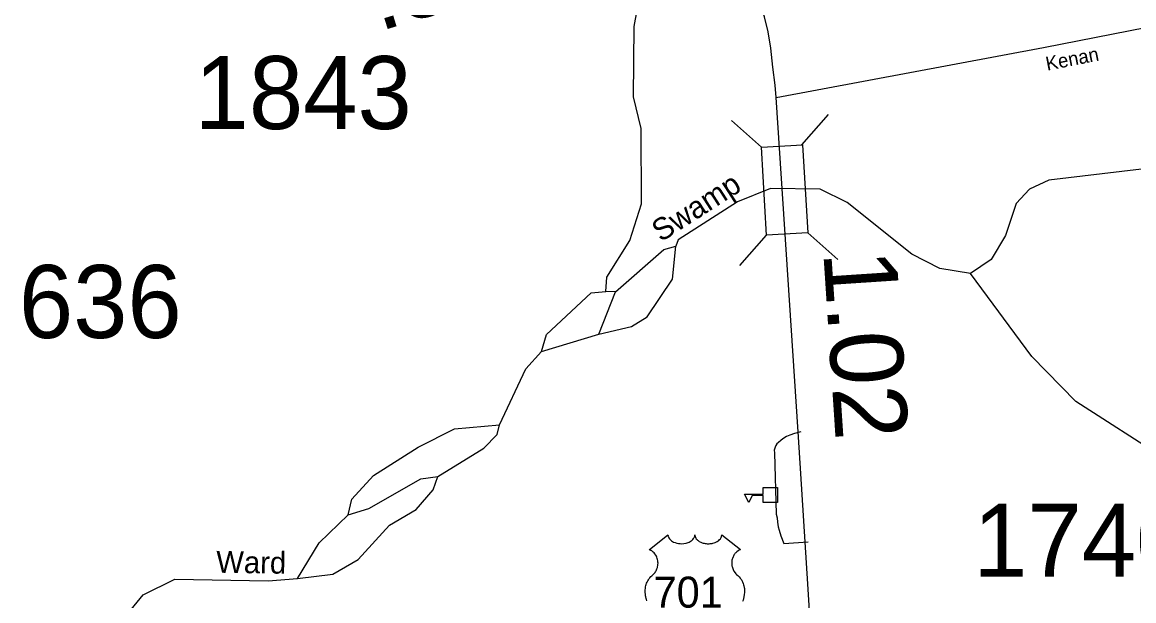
# Model space of a CAD drawing. Extents: x 2093524 to 2270757, y 289120 to 570408.
# Drawn here: x 2195392 to 2203005, y 520170 to 524133 of the extents above; entities that cross this region are included whole.
import ezdxf

# ---------------------------------------------------------------- set-up
doc = ezdxf.new("R2010")
doc.units = 0
for name, color, linetype in [('Exist Cultural Educational Facility High CELL', 7, 'Continuous'), ('Exist Hydrographic Creek Single Shore', 7, 'Continuous'), ('Exist Hydrographic Misc Water Feature', 7, 'Continuous'), ('Exist Hydrographic Swamp Label', 7, 'Continuous'), ('Exist Road Non-System Type 51', 7, 'Continuous'), ('Exist Road Primary US Attributed', 7, 'Continuous'), ('Exist Road Primary US Mileage Hundredths English Label', 7, 'Continuous'), ('Exist Road Primary US Shield CELL', 7, 'Continuous'), ('Exist Road Primary US Shield Number Label', 7, 'Continuous'), ('Exist Road Primary US Structure Standard Bridge CELL', 7, 'Continuous'), ('Exist Road Secondary Mileage Hundredths English Label', 7, 'Continuous'), ('Exist Road Secondary Type 51 Attributed', 7, 'Continuous'), ('Exist Road Secondary Type 51 Label', 7, 'Continuous'), ('Exist Road Secondary Type 51 Number Label', 7, 'Continuous')]:
    doc.layers.add(name, color=color, linetype=linetype)

msp = doc.modelspace()

# ---------------------------------------------------------------- linework, layer by layer
at = {"layer": 'Exist Cultural Educational Facility High CELL'}
msp.add_lwpolyline([(2200565, 520843.6), (2200467.1, 520844), (2200467.3, 520890), (2200392.2, 520890.3), (2200367.8, 520843.3), (2200338.8, 520900.1), (2200467.3, 520899.6), (2200467.5, 520945.7), (2200565.4, 520945.3)], close=True, dxfattribs=at)
at = {"layer": 'Exist Hydrographic Creek Single Shore'}
msp.add_line((2199454.9, 522286.5), (2199388.9, 522287.9), dxfattribs=at)
for points in [[(2199388.9, 522287.9), (2199395.8, 522386.1), (2199552.9, 522638.7), (2199633.9, 522889.7), (2199630.8, 523404.7), (2199578.7, 523622.2), (2199583.9, 524104.3), (2199623.8, 524329.9), (2199886.7, 524964.2), (2200240.8, 525449), (2201106.8, 526740.4)], [(2203288.9, 523154), (2202423.8, 523050), (2202291, 522990.4), (2202199.9, 522890.5), (2202125.9, 522672.3), (2202027.9, 522507), (2201886.8, 522411.4)], [(2201886.8, 522411.4), (2201677.8, 522445.1), (2201485.9, 522544.1), (2201041.8, 522897.5), (2200857.8, 522989.7), (2200516.8, 522993.3), (2200291.9, 522902.7), (2199885.9, 522641.9), (2199869.9, 522599.6)], [(2199454.9, 522286.5), (2199786.9, 522575), (2199869.9, 522599.6)], [(2207957, 515391.4), (2207849.9, 517646.9), (2207825.1, 517680.2), (2207633, 517753), (2207491.1, 517854.3), (2207330.9, 518011.6), (2207170, 518526.6), (2206643, 518829.1), (2206425, 519036.8), (2206273.1, 519295.7), (2206029.9, 519517.1), (2205544.9, 519805.6), (2205209.9, 520055.1), (2204431.9, 520464.4), (2204055.8, 520711.4), (2203227.8, 521138), (2202608.8, 521534.2), (2202306.9, 521842.1), (2201886.8, 522411.4)], [(2198949.8, 521876.8), (2198982.8, 521994.2), (2199288.8, 522280), (2199388.9, 522287.9)], [(2198661.7, 521374.2), (2198841.8, 521757.6), (2198949.8, 521876.8)], [(2198239.7, 521021.9), (2198554.7, 521215.6), (2198645.7, 521308.9), (2198661.7, 521374.2)], [(2197277.8, 520322.8), (2197518.8, 520350.8), (2197693.7, 520452.3), (2197908.8, 520687.4), (2198090.9, 520795.2), (2198206.7, 520930.7), (2198239.7, 521021.9)], [(2195501.7, 519302.4), (2195750.8, 519471.2), (2195891.7, 519648.8), (2196088.7, 520048.3), (2196220.8, 520209.7), (2196436.7, 520316.8), (2197077.7, 520307.3), (2197277.8, 520322.8)]]:
    msp.add_lwpolyline(points, dxfattribs=at)
at = {"layer": 'Exist Hydrographic Misc Water Feature'}
for p, q in [((2199340.9, 521996.9), (2199454.9, 522286.5)), ((2198949.8, 521876.8), (2199340.9, 521996.9))]:
    msp.add_line(p, q, dxfattribs=at)
for points in [[(2199340.9, 521996.9), (2199564.8, 522048.1), (2199672.8, 522114.8), (2199845.9, 522373.8), (2199869.9, 522599.6)], [(2197624.8, 520758.7), (2197648.8, 520866.5), (2197797.9, 521027.5), (2198104.8, 521221.4), (2198353.7, 521347.6), (2198661.7, 521374.2)], [(2197624.8, 520758.7), (2197765.9, 520801.8), (2198122.9, 521004.5), (2198239.7, 521021.9)], [(2197277.8, 520322.8), (2197425.7, 520565.9), (2197624.8, 520758.7)]]:
    msp.add_lwpolyline(points, dxfattribs=at)
at = {"layer": 'Exist Road Non-System Type 51'}
msp.add_line((2200608.4, 520561.2), (2200774.2, 520572.3), dxfattribs=at)
msp.add_lwpolyline([(2200725.1, 521327.7), (2200680.9, 521315.2), (2200649.2, 521305), (2200627.4, 521294.9), (2200601.5, 521278.7), (2200587.5, 521268.5), (2200571.5, 521254.4), (2200561.8, 521244.4), (2200553.7, 521234.4), (2200549.8, 521222.4), (2200541.9, 521202.5), (2200544.1, 521182.5), (2200557, 520762.7), (2200563.1, 520738.6), (2200565.4, 520708.7), (2200569.7, 520676.8), (2200577.7, 520652.7), (2200588.1, 520614.8), (2200608.4, 520561.2)], dxfattribs=at)
at = {"layer": 'Exist Road Primary US Attributed'}
for points in [[(2200556.1, 523618.4), (2200549.1, 523701), (2200533, 523824.6), (2200520.2, 523956.2), (2200502, 524068.1), (2200476.7, 524169), (2200439.4, 524281.6), (2200366.3, 524537.5), (2200299.8, 524701.3), (2199915.4, 525675.6)], [(2200907.9, 518232.6), (2200891.5, 518488.8), (2200854.7, 519017.7), (2200821.8, 519534.3), (2200806.6, 519736.7), (2200793.7, 519957), (2200767.4, 520357.4), (2200721.3, 521113.4), (2200706, 521326.9), (2200556.1, 523618.4)]]:
    msp.add_lwpolyline(points, dxfattribs=at)
at = {"layer": 'Exist Road Primary US Shield CELL'}
msp.add_lwpolyline([(2199670.5, 520168.4), (2199667.4, 520178.2), (2199665.6, 520184.6), (2199663.2, 520195.6), (2199661.7, 520203.4), (2199660.3, 520214.1), (2199659.5, 520225.4), (2199659.3, 520235.8), (2199659.6, 520244.5), (2199660.6, 520254.6), (2199662.3, 520265.3), (2199664.4, 520274.5), (2199666.2, 520281.1), (2199668.9, 520289.2), (2199672.6, 520298.1), (2199676.8, 520306.6), (2199680.9, 520313.7), (2199686, 520321.3), (2199691, 520327.7), (2199697.5, 520334.9), (2199704.4, 520341.4), (2199710.6, 520346.5), (2199718.1, 520353.8), (2199722, 520358.2), (2199726.6, 520364.3), (2199730.4, 520370), (2199733.3, 520375.1), (2199737.2, 520382.6), (2199739.6, 520388.3), (2199742.5, 520396.9), (2199744, 520403), (2199745.5, 520410.8), (2199746.5, 520418.2), (2199746.9, 520427.4), (2199746.7, 520435), (2199745.7, 520443.9), (2199744, 520452.4), (2199742, 520459.9), (2199738.8, 520468.4), (2199735.9, 520474.6), (2199731, 520483), (2199725.5, 520490.9), (2199719.8, 520497.2), (2199714.1, 520502.9), (2199708.7, 520507.2), (2199703.5, 520510.9), (2199696.9, 520514.9), (2199690.6, 520518), (2199686.7, 520519.6), (2199815.3, 520622), (2199815.6, 520616.7), (2199816.9, 520610.4), (2199817.9, 520607.1), (2199820.8, 520600.9), (2199825.7, 520593.5), (2199832.5, 520586.3), (2199840.2, 520580), (2199845.3, 520576.6), (2199854.1, 520571.9), (2199864, 520567.8), (2199875.1, 520564.6), (2199886.5, 520562.3), (2199898.8, 520560.9), (2199911.1, 520560.7), (2199924.3, 520561.7), (2199938.9, 520564.5), (2199945.6, 520566.2), (2199953.1, 520568.8), (2199960.1, 520571.7), (2199967.8, 520575.8), (2199973.9, 520579.8), (2199978.8, 520583.3), (2199985.6, 520589.8), (2199991, 520596.6), (2199993.3, 520600.4), (2199995.3, 520604), (2199998, 520611.8), (2199998.7, 520615.2), (2199999.3, 520622.3), (2199999.7, 520616.3), (2200000.3, 520612.6), (2200001.3, 520608.9), (2200002.8, 520605.1), (2200005.6, 520599.6), (2200008.6, 520595), (2200014.3, 520588.3), (2200017.9, 520584.9), (2200021.2, 520582.3), (2200029.9, 520576.3), (2200040.1, 520571.1), (2200045.1, 520568.9), (2200050.3, 520567.1), (2200056.8, 520565.1), (2200063.6, 520563.5), (2200070.3, 520562.4), (2200077.1, 520561.4), (2200084.1, 520560.8), (2200089.8, 520560.7), (2200096.8, 520560.8), (2200103.2, 520561.1), (2200109.9, 520561.9), (2200117.1, 520563.1), (2200123, 520564.4), (2200130.7, 520566.5), (2200137.7, 520569), (2200143.9, 520571.6), (2200151.9, 520575.8), (2200158.3, 520579.8), (2200163, 520583.6), (2200168.6, 520588.8), (2200174, 520595), (2200177.1, 520599.4), (2200179.3, 520604.1), (2200181.3, 520608.9), (2200182.6, 520614.1), (2200183.2, 520618.6), (2200183.3, 520622.4), (2200311.9, 520520), (2200308.9, 520518.8), (2200301.9, 520515.4), (2200296.3, 520512.1), (2200287.5, 520505.9), (2200283.7, 520502.5), (2200279.9, 520498.9), (2200276.4, 520495.1), (2200273.3, 520491.5), (2200269.6, 520486.4), (2200266.3, 520481.2), (2200263, 520475.5), (2200260.6, 520470.6), (2200256.7, 520460.2), (2200254.8, 520453.7), (2200253.5, 520448.2), (2200252, 520436.7), (2200251.6, 520431.2), (2200251.6, 520425.8), (2200252, 520420.1), (2200252.5, 520414.6), (2200253.5, 520408.9), (2200254.4, 520403.9), (2200256, 520397.8), (2200258.3, 520390.6), (2200261.1, 520383.7), (2200266.9, 520372.5), (2200274.5, 520361.1), (2200279.9, 520354.8), (2200285.2, 520349.3), (2200293.2, 520342.6), (2200297.4, 520338.8), (2200302.4, 520333.9), (2200310.4, 520324.5), (2200313.7, 520320.1), (2200317, 520315.2), (2200320, 520310.1), (2200323.1, 520304.6), (2200325.5, 520299.8), (2200330, 520288.8), (2200333.3, 520278.1), (2200334.8, 520272.5), (2200337.2, 520259.9), (2200338.2, 520253.6), (2200339.1, 520241.3), (2200339.2, 520226.4), (2200338, 520212.3), (2200335.4, 520195.8), (2200333.2, 520185.9), (2200329.8, 520174.4), (2200326.5, 520164.5)], dxfattribs=at)
at = {"layer": 'Exist Road Primary US Structure Standard Bridge CELL'}
for p, q in [((2200731.4, 523293.9), (2200914.5, 523500.4)), ((2200455.9, 523277.4), (2200249.5, 523460.5)), ((2200307.7, 522467.5), (2200490.8, 522673.9)), ((2200979.1, 522507.7), (2200772.6, 522690.8))]:
    msp.add_line(p, q, dxfattribs=at)
msp.add_lwpolyline([(2200490.8, 522673.9), (2200454.6, 523277.3), (2200736.5, 523294.2), (2200772.6, 522690.8)], close=True, dxfattribs=at)
at = {"layer": 'Exist Road Secondary Type 51 Attributed'}
msp.add_lwpolyline([(2200556.1, 523618.4), (2202386.3, 523960), (2203096.9, 524098.9)], dxfattribs=at)

# ---------------------------------------------------------------- texts
at = {"layer": 'Exist Hydrographic Swamp Label'}
for s, rotation, p in [('Swamp', 32.71767, (2199766.5, 522623.7)), ('Ward', 359.14316, (2196720.1, 520361.8))]:
    msp.add_text(s, height=150, rotation=rotation, dxfattribs=at).set_placement(p)
at = {"layer": 'Exist Road Primary US Mileage Hundredths English Label'}
msp.add_text('1.02', height=500, rotation=273.76736, dxfattribs=at).set_placement((2200878.8, 522558.4))
at = {"layer": 'Exist Road Primary US Shield Number Label'}
msp.add_text('701', height=212.5, dxfattribs=at).set_placement((2199716.4, 520122.7))
at = {"layer": 'Exist Road Secondary Mileage Hundredths English Label'}
msp.add_text('.56', height=500, rotation=17.28171, dxfattribs=at).set_placement((2197837.1, 524068.5))
at = {"layer": 'Exist Road Secondary Type 51 Label'}
msp.add_text('Kenan', height=95, rotation=11.05816, dxfattribs=at).set_placement((2202412.2, 523801))
at = {"layer": 'Exist Road Secondary Type 51 Number Label'}
for s, p in [('1843', (2196573, 523401.2)), ('1636', (2194997.6, 521969.9)), ('1740', (2201905.5, 520333.8))]:
    msp.add_text(s, height=500, dxfattribs=at).set_placement(p)

doc.saveas('drawing.dxf')
